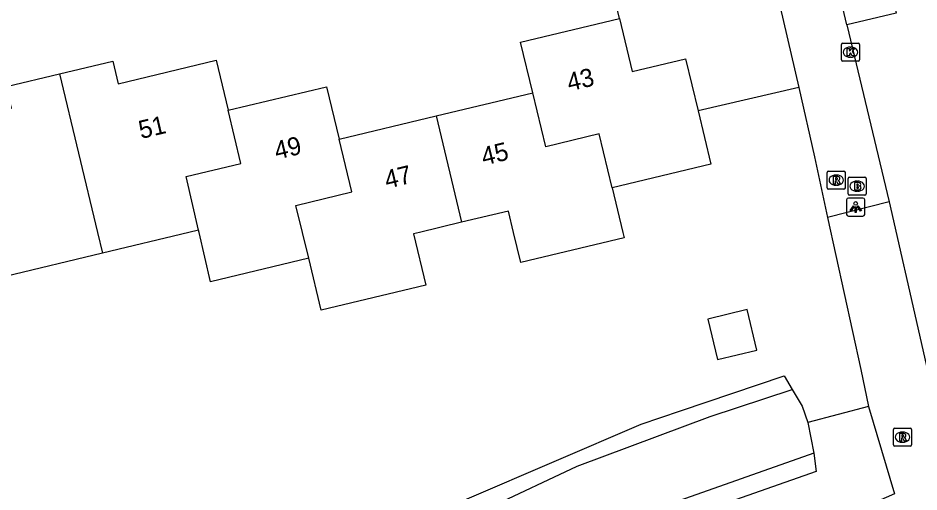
# Model space of a CAD drawing. Extents: x 158038 to 159242, y 380133 to 381214.
# Drawn here: x 159084.65 to 159134.39, y 380485.67 to 380511.84 of the extents above; entities that cross this region are included whole.
import ezdxf

# ---------------------------------------------------------------- set-up
doc = ezdxf.new("R2010")
doc.units = 0
for name, color, linetype in [('IMGEO_Brandkraan', 7, 'Continuous'), ('IMGEO_Erf', 7, 'Continuous'), ('IMGEO_Groenvoorziening', 7, 'Continuous'), ('IMGEO_Hek', 7, 'Continuous'), ('IMGEO_Kolk', 7, 'Continuous'), ('IMGEO_Lichtpunt', 7, 'Continuous'), ('IMGEO_Pand', 7, 'Continuous'), ('IMGEO_Pand_nummerreeks', 7, 'Continuous'), ('IMGEO_Rioolput', 7, 'Continuous'), ('IMGEO_Voetpad_halfverhard', 7, 'Continuous'), ('IMGEO_Voetpad_open', 7, 'Continuous'), ('IMGEO_Waterloop', 7, 'Continuous')]:
    doc.layers.add(name, color=color, linetype=linetype)

msp = doc.modelspace()

# ---------------------------------------------------------------- linework, layer by layer
at = {"layer": 'IMGEO_Brandkraan'}
for p, q in [((159130.476, 380502.125), (159130.476, 380502.977)), ((159130.551, 380503.051), (159131.403, 380503.051)), ((159130.964, 380502.831), (159130.989, 380502.831)), ((159131.477, 380502.977), (159131.477, 380502.125)), ((159131.403, 380502.051), (159130.551, 380502.051)), ((159130.987, 380502.271), (159130.962, 380502.271))]:
    msp.add_line(p, q, dxfattribs=at)
for points in [[(159130.476, 380502.125), (159130.476, 380502.977)], [(159130.551, 380503.051), (159131.403, 380503.051)], [(159131.477, 380502.977), (159131.477, 380502.125)], [(159130.824, 380502.751), (159130.824, 380502.351), (159131.037, 380502.351)], [(159131.055, 380502.751), (159130.824, 380502.751)], [(159131.003, 380502.67), (159130.949, 380502.67), (159130.949, 380502.594)], [(159130.949, 380502.594), (159131.002, 380502.594)], [(159131.011, 380502.518), (159130.949, 380502.518), (159130.949, 380502.437)], [(159130.949, 380502.437), (159131.011, 380502.437)], [(159131.403, 380502.051), (159130.551, 380502.051)]]:
    msp.add_lwpolyline(points, dxfattribs=at)
for centre, radius, start, end in [((159130.553, 380502.975), 0.0765, 91.552, 178.448), ((159130.553, 380502.975), 0.0765, 91.552, 178.448), ((159131.401, 380502.975), 0.0765, 1.552, 88.448), ((159131.401, 380502.975), 0.0765, 1.552, 88.448), ((159131.004, 380502.632), 0.0379, 267.8285, 90.9355), ((159131.012, 380502.477), 0.0404, 269.8759, 90.5077), ((159131.043, 380502.602), 0.251, 268.6676, 293.5347), ((159131.059, 380502.606), 0.145, 59.4692, 91.5367), ((159131.084, 380502.653), 0.0922, 285.5137, 58.1501), ((159131.089, 380502.461), 0.105, 301.3115, 78.989), ((159130.553, 380502.127), 0.0765, 181.552, 268.448), ((159130.553, 380502.127), 0.0765, 181.552, 268.448), ((159131.401, 380502.127), 0.0765, 271.552, 358.448), ((159131.401, 380502.127), 0.0765, 271.552, 358.448)]:
    msp.add_arc(centre, radius, start, end, dxfattribs=at)
for centre, major_axis, ratio, start_param, end_param in [((159130.963, 380502.551), (-0.387, 0.002), 0.722429, 4.712389, 7.853982), ((159130.988, 380502.551), (-0.39, 0.002), 0.717154, 1.570796, 4.712389)]:
    msp.add_ellipse(centre, major_axis=major_axis, ratio=ratio, start_param=start_param, end_param=end_param, dxfattribs=at)
at = {"layer": 'IMGEO_Erf'}
msp.add_lwpolyline([(159086.935, 380470.895), (159098.532, 380479.072), (159102.457, 380481.599), (159106.223, 380483.778), (159109.442, 380485.292), (159119.043, 380489.409), (159121.217, 380490.142), (159126.948, 380492.075), (159127.383, 380491.334)], dxfattribs=at)
at = {"layer": 'IMGEO_Groenvoorziening'}
for points in [[(159131.596, 380490.396), (159128.242, 380489.512)], [(159128.588, 380487.81), (159128.712, 380486.808), (159121.855, 380484.398), (159116.799, 380482.332), (159109.507, 380478.835), (159100.539, 380474.264)]]:
    msp.add_lwpolyline(points, dxfattribs=at)
at = {"layer": 'IMGEO_Hek'}
msp.add_lwpolyline([(159127.754, 380508.004), (159128.611, 380504.17)], dxfattribs=at)
at = {"layer": 'IMGEO_Kolk'}
for p, q in [((159130.106, 380509.525), (159130.106, 380510.377)), ((159130.181, 380510.451), (159131.033, 380510.451)), ((159131.107, 380510.377), (159131.107, 380509.525)), ((159130.594, 380510.231), (159130.619, 380510.231)), ((159131.033, 380509.451), (159130.181, 380509.451)), ((159130.617, 380509.671), (159130.592, 380509.671))]:
    msp.add_line(p, q, dxfattribs=at)
for points in [[(159130.106, 380509.525), (159130.106, 380510.377)], [(159130.181, 380510.451), (159131.033, 380510.451)], [(159131.107, 380510.377), (159131.107, 380509.525)], [(159130.427, 380510.151), (159130.55, 380510.151), (159130.55, 380510), (159130.68, 380510.151), (159130.844, 380510.151), (159130.698, 380510), (159130.851, 380509.751), (159130.699, 380509.751), (159130.614, 380509.915), (159130.55, 380509.848), (159130.55, 380509.751), (159130.427, 380509.751), (159130.427, 380510.151)], [(159131.033, 380509.451), (159130.181, 380509.451)]]:
    msp.add_lwpolyline(points, dxfattribs=at)
for centre, start, end in [((159130.183, 380510.375), 91.552, 178.448), ((159130.183, 380510.375), 91.552, 178.448), ((159131.031, 380510.375), 1.552, 88.448), ((159131.031, 380510.375), 1.552, 88.448), ((159130.183, 380509.527), 181.552, 268.448), ((159130.183, 380509.527), 181.552, 268.448), ((159131.031, 380509.527), 271.552, 358.448), ((159131.031, 380509.527), 271.552, 358.448)]:
    msp.add_arc(centre, 0.0765, start, end, dxfattribs=at)
for centre, major_axis, ratio, start_param, end_param in [((159130.593, 380509.951), (-0.387, 0.002), 0.722429, 4.712389, 7.853982), ((159130.618, 380509.951), (-0.39, 0.002), 0.717154, 1.570796, 4.712389)]:
    msp.add_ellipse(centre, major_axis=major_axis, ratio=ratio, start_param=start_param, end_param=end_param, dxfattribs=at)
at = {"layer": 'IMGEO_Lichtpunt'}
for p, q in [((159130.394, 380501.804), (159130.394, 380500.997)), ((159130.394, 380501.804), (159130.394, 380500.997)), ((159131.296, 380501.899), (159130.488, 380501.899)), ((159131.296, 380501.899), (159130.488, 380501.899)), ((159131.39, 380500.997), (159131.39, 380501.804)), ((159131.39, 380500.997), (159131.39, 380501.804)), ((159130.488, 380500.903), (159131.296, 380500.903)), ((159130.488, 380500.903), (159131.296, 380500.903))]:
    msp.add_line(p, q, dxfattribs=at)
for points in [[(159130.768, 380501.468), (159130.807, 380501.44), (159130.619, 380501.178), (159130.581, 380501.205), (159130.768, 380501.468)], [(159130.87, 380501.42), (159130.917, 380501.42), (159130.917, 380501.098), (159130.87, 380501.098), (159130.87, 380501.42)], [(159130.98, 380501.44), (159131.018, 380501.467), (159131.205, 380501.205), (159131.166, 380501.177), (159130.98, 380501.44)]]:
    msp.add_lwpolyline(points, dxfattribs=at)
msp.add_circle((159130.893, 380501.602), 0.0994, dxfattribs=at)
for centre, start, end in [((159130.488, 380501.804), 90, 180), ((159130.488, 380501.804), 90, 180), ((159131.296, 380501.804), 0, 90), ((159131.296, 380501.804), 0, 90), ((159130.488, 380500.997), 180, 270), ((159130.488, 380500.997), 180, 270), ((159131.296, 380500.997), 270, 0), ((159131.296, 380500.997), 270, 360)]:
    msp.add_arc(centre, 0.0946, start, end, dxfattribs=at)
at = {"layer": 'IMGEO_Pand'}
for points in [[(159117.847, 380511.819), (159117.179, 380514.605), (159122.668, 380515.921), (159122.313, 380517.446), (159125.395, 380518.161)], [(159125.395, 380518.161), (159127.754, 380508.004)], [(159130.743, 380516.026), (159132.127, 380516.354), (159133.132, 380512.111), (159130.407, 380511.466)], [(159130.407, 380511.466), (159129.403, 380515.708), (159130.743, 380516.026)], [(159113.068, 380507.712), (159112.397, 380510.512), (159117.847, 380511.819)], [(159117.847, 380511.819), (159118.552, 380508.879), (159121.502, 380509.586), (159122.191, 380506.712)], [(159086.94, 380508.757), (159089.874, 380509.461), (159090.175, 380508.204), (159095.585, 380509.502), (159096.247, 380506.741)], [(159079.435, 380502.743), (159078.764, 380505.54), (159084.289, 380506.865), (159084.004, 380508.053), (159086.94, 380508.757)], [(159086.94, 380508.757), (159089.037, 380500), (159089.312, 380498.853)], [(159096.247, 380506.741), (159101.686, 380508.045), (159102.38, 380505.149)], [(159127.754, 380508.004), (159122.191, 380506.712)], [(159107.726, 380506.431), (159113.068, 380507.712)], [(159117.446, 380502.462), (159116.729, 380505.441), (159113.782, 380504.733), (159113.068, 380507.712)], [(159094.618, 380500.128), (159093.933, 380503.085), (159096.952, 380503.799), (159096.247, 380506.741)], [(159102.38, 380505.149), (159107.726, 380506.431)], [(159107.726, 380506.431), (159109.132, 380500.557)], [(159122.191, 380506.712), (159122.897, 380503.769), (159117.446, 380502.462)], [(159100.693, 380498.579), (159100.352, 380500), (159099.993, 380501.494), (159103.079, 380502.234), (159102.38, 380505.149)], [(159117.446, 380502.462), (159118.036, 380500), (159118.11, 380499.702), (159113.247, 380498.541), (159112.402, 380498.339), (159112.006, 380500), (159111.725, 380501.18), (159109.132, 380500.557)], [(159109.132, 380500.557), (159106.815, 380500), (159106.486, 380499.921), (159107.163, 380497.09), (159101.383, 380495.704), (159100.693, 380498.579)], [(159094.618, 380500.128), (159094.085, 380500), (159089.312, 380498.853)], [(159100.693, 380498.579), (159095.278, 380497.281), (159094.648, 380500), (159094.618, 380500.128)], [(159089.312, 380498.853), (159083.956, 380497.567)], [(159122.733, 380495.219), (159123.27, 380492.978), (159125.437, 380493.497), (159124.9, 380495.738), (159122.733, 380495.219)]]:
    msp.add_lwpolyline(points, dxfattribs=at)
at = {"layer": 'IMGEO_Rioolput'}
for p, q in [((159129.32, 380502.46), (159129.32, 380503.312)), ((159129.395, 380503.386), (159130.247, 380503.386)), ((159130.321, 380503.312), (159130.321, 380502.46)), ((159129.808, 380503.166), (159129.833, 380503.166)), ((159130.247, 380502.386), (159129.395, 380502.386)), ((159129.831, 380502.606), (159129.806, 380502.606)), ((159132.973, 380488.272), (159132.973, 380489.124)), ((159133.048, 380489.198), (159133.9, 380489.198)), ((159133.461, 380488.978), (159133.486, 380488.978)), ((159133.974, 380489.124), (159133.974, 380488.272)), ((159133.484, 380488.418), (159133.459, 380488.418)), ((159133.9, 380488.198), (159133.048, 380488.198))]:
    msp.add_line(p, q, dxfattribs=at)
for points in [[(159129.32, 380502.46), (159129.32, 380503.312)], [(159129.395, 380503.386), (159130.247, 380503.386)], [(159130.321, 380503.312), (159130.321, 380502.46)], [(159129.909, 380503.084), (159129.657, 380503.086), (159129.657, 380502.686)], [(159129.657, 380502.686), (159129.781, 380502.686), (159129.781, 380502.848), (159129.792, 380502.848)], [(159129.835, 380503.005), (159129.781, 380503.005), (159129.781, 380502.924)], [(159129.781, 380502.924), (159129.833, 380502.924)], [(159129.839, 380502.819), (159129.91, 380502.686), (159130.05, 380502.686), (159129.985, 380502.812)], [(159130.247, 380502.386), (159129.395, 380502.386)], [(159132.973, 380488.272), (159132.973, 380489.124)], [(159133.048, 380489.198), (159133.9, 380489.198)], [(159133.562, 380488.896), (159133.31, 380488.898), (159133.31, 380488.498)], [(159133.974, 380489.124), (159133.974, 380488.272)], [(159133.31, 380488.498), (159133.434, 380488.498), (159133.434, 380488.66), (159133.445, 380488.66)], [(159133.488, 380488.817), (159133.434, 380488.817), (159133.434, 380488.736)], [(159133.434, 380488.736), (159133.486, 380488.736)], [(159133.492, 380488.631), (159133.563, 380488.498), (159133.703, 380488.498), (159133.638, 380488.624)], [(159133.9, 380488.198), (159133.048, 380488.198)]]:
    msp.add_lwpolyline(points, dxfattribs=at)
for centre, radius, start, end in [((159129.397, 380503.31), 0.0765, 91.552, 178.448), ((159129.397, 380503.31), 0.0765, 91.552, 178.448), ((159130.245, 380503.31), 0.0765, 1.552, 88.448), ((159130.245, 380503.31), 0.0765, 1.552, 88.448), ((159129.791, 380502.795), 0.0533, 26.0293, 88.6989), ((159129.817, 380503.113), 0.19, 274.7715, 282.9687), ((159129.841, 380502.909), 0.0964, 77.0061, 93.1865), ((159129.855, 380502.966), 0.0378, 276.6634, 79.6772), ((159129.908, 380502.974), 0.109, 350.3612, 89.416), ((159129.906, 380502.974), 0.112, 277.5842, 350.9817), ((159129.89, 380502.759), 0.108, 29.5134, 73.7905), ((159129.397, 380502.462), 0.0765, 181.552, 268.448), ((159129.397, 380502.462), 0.0765, 181.552, 268.448), ((159130.245, 380502.462), 0.0765, 271.552, 358.448), ((159130.245, 380502.462), 0.0765, 271.552, 358.448), ((159133.05, 380489.122), 0.0765, 91.552, 178.448), ((159133.05, 380489.122), 0.0765, 91.552, 178.448), ((159133.561, 380488.786), 0.109, 350.3612, 89.416), ((159133.898, 380489.122), 0.0765, 1.552, 88.448), ((159133.898, 380489.122), 0.0765, 1.552, 88.448), ((159133.444, 380488.607), 0.0533, 26.0293, 88.6989), ((159133.47, 380488.925), 0.19, 274.7715, 282.9687), ((159133.494, 380488.721), 0.0964, 77.0061, 93.1865), ((159133.508, 380488.778), 0.0378, 276.6634, 79.6772), ((159133.559, 380488.786), 0.112, 277.5842, 350.9817), ((159133.543, 380488.571), 0.108, 29.5134, 73.7905), ((159133.05, 380488.274), 0.0765, 181.552, 268.448), ((159133.05, 380488.274), 0.0765, 181.552, 268.448), ((159133.898, 380488.274), 0.0765, 271.552, 358.448), ((159133.898, 380488.274), 0.0765, 271.552, 358.448)]:
    msp.add_arc(centre, radius, start, end, dxfattribs=at)
for centre, major_axis, ratio, start_param, end_param in [((159129.807, 380502.886), (-0.387, 0.002), 0.722429, 4.712389, 7.853982), ((159129.832, 380502.886), (-0.39, 0.002), 0.717154, 1.570796, 4.712389), ((159133.46, 380488.698), (-0.387, 0.002), 0.722429, 4.712389, 7.853982), ((159133.485, 380488.698), (-0.39, 0.002), 0.717154, 1.570796, 4.712389)]:
    msp.add_ellipse(centre, major_axis=major_axis, ratio=ratio, start_param=start_param, end_param=end_param, dxfattribs=at)
at = {"layer": 'IMGEO_Voetpad_halfverhard'}
for points in [[(159132.742, 380501.684), (159134.416, 380494.327), (159135.1, 380491.32), (159135.288, 380490.493)], [(159129.333, 380500.825), (159131.174, 380492.431), (159131.596, 380490.396)], [(159131.596, 380490.396), (159133.039, 380485.565), (159121.393, 380480.458), (159115.896, 380478.29), (159112.145, 380476.469), (159107.036, 380473.387), (159102.223, 380469.861), (159100.737, 380468.63), (159096.6, 380465.106), (159092.586, 380461.441), (159092.308, 380461.276), (159084.965, 380457.36), (159077.301, 380454.116), (159068.544, 380450.576), (159060.616, 380448.122), (159055.685, 380447.091)]]:
    msp.add_lwpolyline(points, dxfattribs=at)
at = {"layer": 'IMGEO_Voetpad_open'}
for points in [[(159130.407, 380511.466), (159132.742, 380501.684)], [(159127.754, 380508.004), (159128.611, 380504.17), (159129.333, 380500.825)], [(159132.742, 380501.684), (159129.333, 380500.825)]]:
    msp.add_lwpolyline(points, dxfattribs=at)
at = {"layer": 'IMGEO_Waterloop'}
for points in [[(159086.935, 380470.895), (159090.741, 380472.693), (159098.628, 380478.07), (159105.992, 380482.608), (159115.509, 380487.089), (159122.858, 380489.837), (159127.383, 380491.334)], [(159127.383, 380491.334), (159127.931, 380490.4), (159128.242, 380489.512)], [(159128.242, 380489.512), (159128.588, 380487.81)], [(159128.588, 380487.81), (159120.558, 380484.97), (159114.333, 380482.227), (159107.114, 380478.479), (159105.557, 380477.481), (159100.539, 380474.264)]]:
    msp.add_lwpolyline(points, dxfattribs=at)

# ---------------------------------------------------------------- texts
at = {"layer": 'IMGEO_Pand_nummerreeks'}
for s, rotation, p in [('43', 13.4858, (159115.083, 380507.782)), ('51', 13.2538, (159091.437, 380505.156)), ('49', 13.4822, (159098.928, 380504.01)), ('45', 13.485, (159110.357, 380503.688)), ('47', 13.485, (159105.013, 380502.407))]:
    msp.add_text(s, height=1, rotation=rotation, dxfattribs=at).set_placement(p)

doc.saveas('drawing.dxf')
